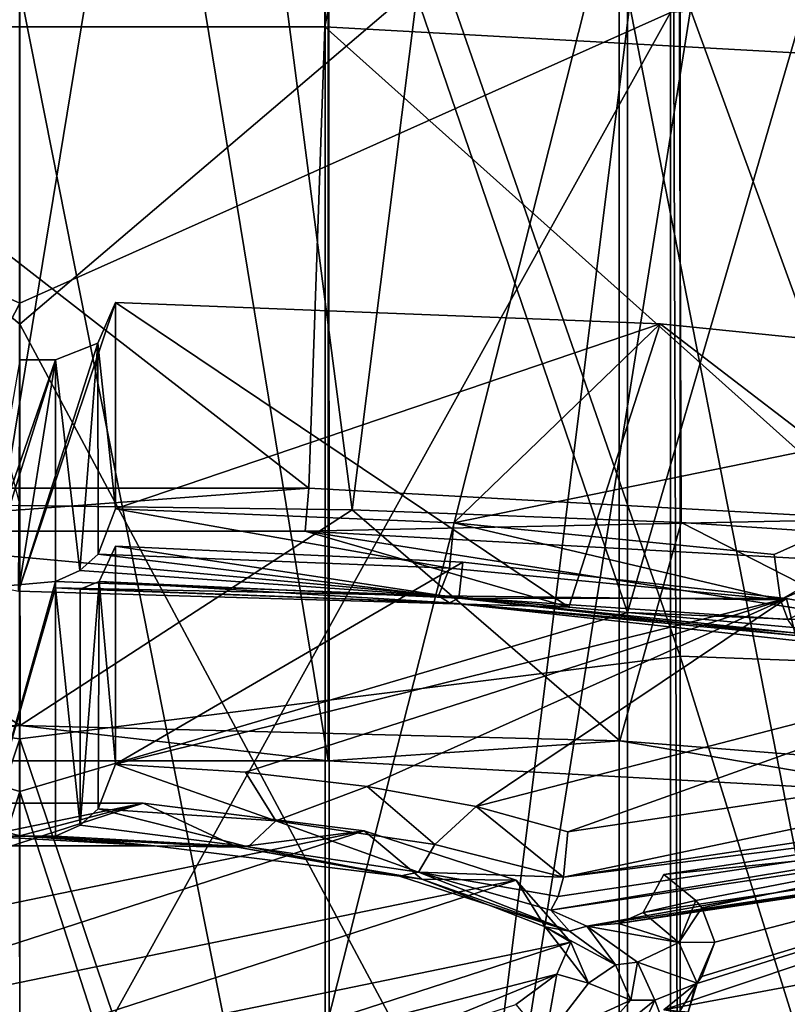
# Model space of a CAD drawing. Header units: millimetres. Extents: x -198 to 325, y 0 to 239.
# Tile 400 of 468: x 150 to 153.2, y 99.11 to 103.22. Entities that reach past the tile are written whole.
import ezdxf

# ---------------------------------------------------------------- set-up
doc = ezdxf.new("R2010")
doc.units = ezdxf.units.MM
doc.header["$LTSCALE"] = 65.185185
for name, color, linetype in [('658', 7, 'CONTINUOUS'), ('659', 7, 'CONTINUOUS'), ('660', 7, 'CONTINUOUS'), ('661', 7, 'CONTINUOUS'), ('713', 7, 'CONTINUOUS'), ('714', 7, 'CONTINUOUS'), ('715', 7, 'CONTINUOUS'), ('718', 7, 'CONTINUOUS'), ('719', 7, 'CONTINUOUS'), ('725', 7, 'CONTINUOUS'), ('726', 7, 'CONTINUOUS'), ('727', 7, 'CONTINUOUS'), ('742', 7, 'CONTINUOUS'), ('744', 7, 'CONTINUOUS'), ('745', 7, 'CONTINUOUS'), ('755', 7, 'CONTINUOUS'), ('758', 7, 'CONTINUOUS'), ('759', 7, 'CONTINUOUS'), ('771', 7, 'CONTINUOUS'), ('773', 7, 'CONTINUOUS'), ('782', 7, 'CONTINUOUS'), ('785', 7, 'CONTINUOUS'), ('786', 7, 'CONTINUOUS'), ('787', 7, 'CONTINUOUS'), ('788', 7, 'CONTINUOUS'), ('789', 7, 'CONTINUOUS'), ('831', 7, 'CONTINUOUS'), ('832', 7, 'CONTINUOUS'), ('833', 7, 'CONTINUOUS'), ('834', 7, 'CONTINUOUS'), ('836', 7, 'CONTINUOUS'), ('837', 7, 'CONTINUOUS'), ('840', 7, 'CONTINUOUS')]:
    doc.layers.add(name, color=color, linetype=linetype)

msp = doc.modelspace()

# ---------------------------------------------------------------- linework, layer by layer
at = {"layer": '658', "color": 7, "linetype": 'CONTINUOUS', "true_color": 0xe0f2ff}
for points in [[(152.5362, 100.748, -11.5897), (152.5362, 109.2747, -10.1439), (150, 108.1665, -10.6198), (152.5362, 100.748, -11.5897)], [(152.5362, 100.748, -11.5897), (154.9772, 109.1239, -9.4187), (152.5362, 109.2747, -10.1439), (152.5362, 100.748, -11.5897)], [(154.9772, 100.6471, -10.8558), (154.9772, 109.1239, -9.4187), (152.5362, 100.748, -11.5897), (154.9772, 100.6471, -10.8558)], [(150, 100.0009, -11.9403), (152.5362, 100.748, -11.5897), (150, 108.1665, -10.6198), (150, 100.0009, -11.9403)], [(150, 101.9519, 14.6663), (150, 105.5895, 15.3966), (152.5011, 104.0832, 14.8297), (150, 101.9519, 14.6663)], [(154.9442, 97.3735, 12.9528), (152.5011, 104.0832, 14.8297), (154.9442, 104.2325, 14.111), (154.9442, 97.3735, 12.9528)], [(152.5011, 97.2735, 13.68), (150, 101.9519, 14.6663), (152.5011, 104.0832, 14.8297), (152.5011, 97.2735, 13.68)], [(152.5011, 97.2735, 13.68), (152.5011, 104.0832, 14.8297), (154.9442, 97.3735, 12.9528), (152.5011, 97.2735, 13.68)], [(150, 98.2903, 14.0674), (150, 101.9519, 14.6663), (152.5011, 97.2735, 13.68), (150, 98.2903, 14.0674)], [(152.5362, 92.1435, -12.4597), (152.5362, 100.748, -11.5897), (150, 100.0009, -11.9403), (152.5362, 92.1435, -12.4597)], [(152.5362, 92.1435, -12.4597), (154.9772, 100.6471, -10.8558), (152.5362, 100.748, -11.5897), (152.5362, 92.1435, -12.4597)], [(154.9772, 92.0929, -11.7207), (154.9772, 100.6471, -10.8558), (152.5362, 92.1435, -12.4597), (154.9772, 92.0929, -11.7207)], [(150, 91.7675, -12.7348), (152.5362, 92.1435, -12.4597), (150, 100.0009, -11.9403), (150, 91.7675, -12.7348)]]:
    msp.add_3dface(points, dxfattribs=at)
at = {"layer": '659', "color": 7, "linetype": 'CONTINUOUS', "true_color": 0xe0f2ff}
for points in [[(147.4989, 100.749, -11.5965), (150, 108.1665, -10.6198), (147.4989, 109.2761, -10.1507), (147.4989, 100.749, -11.5965)], [(150, 100.0009, -11.9403), (150, 108.1665, -10.6198), (147.4989, 100.749, -11.5965), (150, 100.0009, -11.9403)], [(150, 105.5895, 15.3966), (150, 101.9519, 14.6663), (147.4638, 104.0846, 14.823), (150, 105.5895, 15.3966)], [(150, 101.9519, 14.6663), (150, 98.2903, 14.0674), (147.4638, 104.0846, 14.823), (150, 101.9519, 14.6663)], [(150, 98.2903, 14.0674), (147.4638, 97.2745, 13.6732), (147.4638, 104.0846, 14.823), (150, 98.2903, 14.0674)], [(147.4989, 92.144, -12.4667), (150, 100.0009, -11.9403), (147.4989, 100.749, -11.5965), (147.4989, 92.144, -12.4667)], [(150, 91.7675, -12.7348), (150, 100.0009, -11.9403), (147.4989, 92.144, -12.4667), (150, 91.7675, -12.7348)]]:
    msp.add_3dface(points, dxfattribs=at)
at = {"layer": '660', "color": 7, "linetype": 'CONTINUOUS', "true_color": 0xe0f2ff}
for points in [[(147.2846, 109.0085, -12.2398), (150, 108.496, -12.5932), (147.2846, 100.5666, -13.6336), (147.2846, 109.0085, -12.2398)], [(150, 108.496, -12.5932), (150, 100.2211, -13.9285), (147.2846, 100.5666, -13.6336), (150, 108.496, -12.5932)], [(150, 105.6912, 17.468), (147.2438, 103.2539, 16.6902), (150, 102.0391, 16.7161), (150, 105.6912, 17.468)], [(147.2438, 103.2539, 16.6902), (147.2438, 96.7165, 15.6109), (150, 102.0391, 16.7161), (147.2438, 103.2539, 16.6902)], [(150, 102.0391, 16.7161), (147.2438, 96.7165, 15.6109), (150, 98.3617, 16.0994), (150, 102.0391, 16.7161)], [(147.2846, 100.5666, -13.6336), (150, 100.2211, -13.9285), (147.2846, 92.0516, -14.4722), (147.2846, 100.5666, -13.6336)], [(150, 100.2211, -13.9285), (150, 91.8777, -14.7318), (147.2846, 92.0516, -14.4722), (150, 100.2211, -13.9285)]]:
    msp.add_3dface(points, dxfattribs=at)
at = {"layer": '661', "color": 7, "linetype": 'CONTINUOUS', "true_color": 0xe0f2ff}
for points in [[(150, 108.496, -12.5932), (152.7562, 109.007, -12.2324), (152.7562, 100.5656, -13.6261), (150, 108.496, -12.5932)], [(155.4212, 108.859, -11.4884), (155.4212, 100.4666, -12.874), (152.7562, 109.007, -12.2324), (155.4212, 108.859, -11.4884)], [(152.7562, 109.007, -12.2324), (155.4212, 100.4666, -12.874), (152.7562, 100.5656, -13.6261), (152.7562, 109.007, -12.2324)], [(150, 100.2211, -13.9285), (150, 108.496, -12.5932), (152.7562, 100.5656, -13.6261), (150, 100.2211, -13.9285)], [(150, 105.6912, 17.468), (150, 102.0391, 16.7161), (152.7154, 103.2525, 16.6976), (150, 105.6912, 17.468)], [(152.7154, 103.2525, 16.6976), (152.7154, 96.7155, 15.6184), (155.3824, 103.399, 15.9609), (152.7154, 103.2525, 16.6976)], [(155.3824, 103.399, 15.9609), (152.7154, 96.7155, 15.6184), (155.3824, 96.8135, 14.8737), (155.3824, 103.399, 15.9609)], [(150, 102.0391, 16.7161), (150, 98.3617, 16.0994), (152.7154, 103.2525, 16.6976), (150, 102.0391, 16.7161)], [(152.7154, 103.2525, 16.6976), (150, 98.3617, 16.0994), (152.7154, 96.7155, 15.6184), (152.7154, 103.2525, 16.6976)], [(150, 100.2211, -13.9285), (152.7562, 100.5656, -13.6261), (152.7562, 92.0511, -14.4647), (150, 100.2211, -13.9285)], [(155.4212, 100.4666, -12.874), (155.4212, 92.0015, -13.7078), (152.7562, 100.5656, -13.6261), (155.4212, 100.4666, -12.874)], [(152.7562, 100.5656, -13.6261), (155.4212, 92.0015, -13.7078), (152.7562, 92.0511, -14.4647), (152.7562, 100.5656, -13.6261)], [(150, 91.8777, -14.7318), (150, 100.2211, -13.9285), (152.7562, 92.0511, -14.4647), (150, 91.8777, -14.7318)]]:
    msp.add_3dface(points, dxfattribs=at)
at = {"layer": '713', "color": 2, "linetype": 'CONTINUOUS'}
for points in [[(151.2709, 116.029, 239.9114), (148.723, 116.0289, 239.9108), (148.7274, 103.1922, 243.351), (151.2709, 116.029, 239.9114)], [(151.2726, 103.1922, 243.351), (151.2709, 116.029, 239.9114), (148.7274, 103.1922, 243.351), (151.2726, 103.1922, 243.351)], [(153.7596, 115.8923, 239.401), (151.2709, 116.029, 239.9114), (151.2726, 103.1922, 243.351), (153.7596, 115.8923, 239.401)], [(153.7623, 103.0552, 242.8398), (153.7596, 115.8923, 239.401), (151.2726, 103.1922, 243.351), (153.7623, 103.0552, 242.8398)]]:
    msp.add_3dface(points, dxfattribs=at)
at = {"layer": '714', "color": 2, "linetype": 'CONTINUOUS'}
for points in [[(151.2726, 103.1922, 243.351), (148.7274, 103.1922, 243.351), (151.2069, 101.2671, 243.2196), (151.2726, 103.1922, 243.351)], [(151.2069, 101.2671, 243.2196), (148.7274, 103.1922, 243.351), (148.7931, 101.2671, 243.2196), (151.2069, 101.2671, 243.2196)], [(153.568, 101.1373, 242.7348), (151.2726, 103.1922, 243.351), (151.2069, 101.2671, 243.2196), (153.568, 101.1373, 242.7348)], [(153.7623, 103.0552, 242.8398), (151.2726, 103.1922, 243.351), (153.568, 101.1373, 242.7348), (153.7623, 103.0552, 242.8398)]]:
    msp.add_3dface(points, dxfattribs=at)
at = {"layer": '715', "color": 2, "linetype": 'CONTINUOUS'}
for points in [[(151.2069, 101.2671, 243.2196), (148.7931, 101.2671, 243.2196), (148.818, 101.0883, 243.0733), (151.2069, 101.2671, 243.2196)], [(151.1906, 101.0881, 243.0725), (151.2069, 101.2671, 243.2196), (148.818, 101.0883, 243.0733), (151.1906, 101.0881, 243.0725)], [(153.568, 101.1373, 242.7348), (151.2069, 101.2671, 243.2196), (151.1906, 101.0881, 243.0725), (153.568, 101.1373, 242.7348)], [(153.5127, 100.9601, 242.5949), (153.568, 101.1373, 242.7348), (151.1906, 101.0881, 243.0725), (153.5127, 100.9601, 242.5949)]]:
    msp.add_3dface(points, dxfattribs=at)
at = {"layer": '718', "color": 2, "linetype": 'CONTINUOUS'}
for points in [[(152.9, 99.3722, 231.8391), (152.8268, 99.2014, 231.8848), (152.8464, 99.2285, 231.3029), (152.9, 99.3722, 231.8391)], [(152.8268, 99.2014, 231.8848), (152.65, 99.1307, 231.9038), (152.6997, 98.9969, 231.275), (152.8268, 99.2014, 231.8848)], [(152.8213, 99.1985, 231.1909), (152.7887, 99.0798, 231.2308), (152.6875, 99.0902, 230.7865), (152.8213, 99.1985, 231.1909)], [(152.7887, 99.0798, 231.2308), (152.8268, 99.2014, 231.8848), (152.6997, 98.9969, 231.275), (152.7887, 99.0798, 231.2308)], [(152.8213, 99.1985, 231.1909), (152.8268, 99.2014, 231.8848), (152.7887, 99.0798, 231.2308), (152.8213, 99.1985, 231.1909)], [(152.8464, 99.2285, 231.3029), (152.8268, 99.2014, 231.8848), (152.8213, 99.1985, 231.1909), (152.8464, 99.2285, 231.3029)], [(152.65, 99.1307, 231.9038), (152.5781, 98.972, 231.3116), (152.6997, 98.9969, 231.275), (152.65, 99.1307, 231.9038)]]:
    msp.add_3dface(points, dxfattribs=at)
at = {"layer": '719', "color": 2, "linetype": 'CONTINUOUS'}
for points in [[(150, 99.8157, 234.1772), (149.0918, 99.7689, 234.0027), (149.492, 99.9528, 234.0058), (150, 99.8157, 234.1772)], [(150.5154, 99.9523, 234.0041), (150, 99.8157, 234.1772), (149.492, 99.9528, 234.0058), (150.5154, 99.9523, 234.0041)], [(150.9082, 99.7689, 234.0027), (150, 99.8157, 234.1772), (150.5154, 99.9523, 234.0041), (150.9082, 99.7689, 234.0027)], [(151.4375, 99.8368, 233.5732), (150.9082, 99.7689, 234.0027), (150.5154, 99.9523, 234.0041), (151.4375, 99.8368, 233.5732)], [(150, 99.8157, 234.1772), (149.4306, 99.774, 234.3046), (149.0918, 99.7689, 234.0027), (150, 99.8157, 234.1772)], [(150.563, 99.7744, 234.306), (149.4306, 99.774, 234.3046), (150, 99.8157, 234.1772), (150.563, 99.7744, 234.306)], [(150.9082, 99.7689, 234.0027), (150.563, 99.7744, 234.306), (150, 99.8157, 234.1772), (150.9082, 99.7689, 234.0027)], [(151.6781, 99.6358, 233.5058), (150.9082, 99.7689, 234.0027), (151.4375, 99.8368, 233.5732), (151.6781, 99.6358, 233.5058)], [(152.0719, 99.6306, 232.8035), (151.6781, 99.6358, 233.5058), (151.4375, 99.8368, 233.5732), (152.0719, 99.6306, 232.8035)], [(151.585, 99.6477, 233.8332), (150.563, 99.7744, 234.306), (150.9082, 99.7689, 234.0027), (151.585, 99.6477, 233.8332)], [(151.6781, 99.6358, 233.5058), (151.585, 99.6477, 233.8332), (150.9082, 99.7689, 234.0027), (151.6781, 99.6358, 233.5058)], [(152.2946, 99.4186, 232.9781), (151.585, 99.6477, 233.8332), (151.6781, 99.6358, 233.5058), (152.2946, 99.4186, 232.9781)], [(152.1926, 99.4365, 232.7621), (151.6781, 99.6358, 233.5058), (152.0719, 99.6306, 232.8035), (152.1926, 99.4365, 232.7621)], [(152.1926, 99.4365, 232.7621), (152.2946, 99.4186, 232.9781), (151.6781, 99.6358, 233.5058), (152.1926, 99.4365, 232.7621)], [(152.3, 99.3722, 231.8391), (152.1926, 99.4365, 232.7621), (152.0719, 99.6306, 232.8035), (152.3, 99.3722, 231.8391)], [(152.4854, 99.2783, 232.4544), (152.2946, 99.4186, 232.9781), (152.1926, 99.4365, 232.7621), (152.4854, 99.2783, 232.4544)], [(152.3732, 99.2014, 231.8848), (152.4854, 99.2783, 232.4544), (152.1926, 99.4365, 232.7621), (152.3732, 99.2014, 231.8848)], [(152.3, 99.3722, 231.8391), (152.3732, 99.2014, 231.8848), (152.1926, 99.4365, 232.7621), (152.3, 99.3722, 231.8391)], [(152.55, 99.1307, 231.9038), (152.4854, 99.2783, 232.4544), (152.3732, 99.2014, 231.8848), (152.55, 99.1307, 231.9038)]]:
    msp.add_3dface(points, dxfattribs=at)
at = {"layer": '725', "color": 7, "linetype": 'CONTINUOUS', "true_color": 0xcad1ee}
for points in [[(151.2883, 109.4812, 216.4405), (151.2923, 93.785, 220.6468), (153.8086, 109.6199, 216.958), (151.2883, 109.4812, 216.4405)], [(151.2923, 93.785, 220.6468), (153.8126, 93.9239, 221.1651), (153.8086, 109.6199, 216.958), (151.2923, 93.785, 220.6468)], [(148.7117, 109.4812, 216.4405), (148.7133, 93.7849, 220.6462), (151.2883, 109.4812, 216.4405), (148.7117, 109.4812, 216.4405)], [(148.7133, 93.7849, 220.6462), (151.2923, 93.785, 220.6468), (151.2883, 109.4812, 216.4405), (148.7133, 93.7849, 220.6462)]]:
    msp.add_3dface(points, dxfattribs=at)
at = {"layer": '726', "color": 7, "linetype": 'CONTINUOUS', "true_color": 0xcad1ee}
for points in [[(150.0017, 100.2767, 244.8741), (148.6134, 101.1774, 245.726), (147.5003, 100.213, 244.6364), (150.0017, 100.2767, 244.8741)], [(150, 101.1953, 245.7927), (148.6134, 101.1774, 245.726), (150.0017, 100.2767, 244.8741), (150, 101.1953, 245.7927)], [(151.3866, 101.1774, 245.726), (150, 101.1953, 245.7927), (150.0017, 100.2767, 244.8741), (151.3866, 101.1774, 245.726)], [(152.5043, 100.2128, 244.6355), (151.3866, 101.1774, 245.726), (150.0017, 100.2767, 244.8741), (152.5043, 100.2128, 244.6355)], [(152.7594, 101.124, 245.5265), (151.3866, 101.1774, 245.726), (152.5043, 100.2128, 244.6355), (152.7594, 101.124, 245.5265)], [(154.9112, 100.0237, 243.9298), (152.7594, 101.124, 245.5265), (152.5043, 100.2128, 244.6355), (154.9112, 100.0237, 243.9298)], [(154.1049, 101.0354, 245.1961), (152.7594, 101.124, 245.5265), (154.9112, 100.0237, 243.9298), (154.1049, 101.0354, 245.1961)]]:
    msp.add_3dface(points, dxfattribs=at)
at = {"layer": '727', "color": 7, "linetype": 'CONTINUOUS', "true_color": 0xcad1ee}
for points in [[(150.0008, 111.8692, 242.9325), (147.2769, 111.7998, 242.6734), (150, 101.1953, 245.7927), (150.0008, 111.8692, 242.9325)], [(151.3866, 101.1774, 245.726), (150.0008, 111.8692, 242.9325), (150, 101.1953, 245.7927), (151.3866, 101.1774, 245.726)], [(152.7224, 111.7998, 242.6735), (150.0008, 111.8692, 242.9325), (151.3866, 101.1774, 245.726), (152.7224, 111.7998, 242.6735)], [(152.7594, 101.124, 245.5265), (152.7224, 111.7998, 242.6735), (151.3866, 101.1774, 245.726), (152.7594, 101.124, 245.5265)], [(155.3369, 111.5945, 241.9074), (152.7224, 111.7998, 242.6735), (154.1049, 101.0354, 245.1961), (155.3369, 111.5945, 241.9074)], [(154.1049, 101.0354, 245.1961), (152.7224, 111.7998, 242.6735), (152.7594, 101.124, 245.5265), (154.1049, 101.0354, 245.1961)]]:
    msp.add_3dface(points, dxfattribs=at)
at = {"layer": '742', "color": 7, "linetype": 'CONTINUOUS', "true_color": 0xcad1ee}
for points in [[(152.7231, 104.7176, 216.2425), (155.3412, 104.9233, 217.0102), (152.7594, 94.0456, 219.1096), (152.7231, 104.7176, 216.2425)], [(152.7594, 94.0456, 219.1096), (155.3412, 104.9233, 217.0102), (154.1049, 94.1341, 219.4399), (152.7594, 94.0456, 219.1096)], [(149.9992, 104.6482, 215.9834), (152.7231, 104.7176, 216.2425), (150, 93.9742, 218.8434), (149.9992, 104.6482, 215.9834)], [(150, 93.9742, 218.8434), (152.7231, 104.7176, 216.2425), (151.3866, 93.9921, 218.9101), (150, 93.9742, 218.8434)], [(151.3866, 93.9921, 218.9101), (152.7231, 104.7176, 216.2425), (152.7594, 94.0456, 219.1096), (151.3866, 93.9921, 218.9101)], [(148.6134, 93.9921, 218.9101), (149.9992, 104.6482, 215.9834), (150, 93.9742, 218.8434), (148.6134, 93.9921, 218.9101)]]:
    msp.add_3dface(points, dxfattribs=at)
at = {"layer": '744', "color": 7, "linetype": 'CONTINUOUS', "true_color": 0xcad1ee}
for points in [[(150.0017, 100.2767, 244.8741), (147.5003, 100.213, 244.6364), (148.7077, 100.1297, 244.3255), (150.0017, 100.2767, 244.8741)], [(151.2867, 100.1299, 244.326), (150.0017, 100.2767, 244.8741), (148.7077, 100.1297, 244.3255), (151.2867, 100.1299, 244.326)], [(152.5043, 100.2128, 244.6355), (150.0017, 100.2767, 244.8741), (151.2867, 100.1299, 244.326), (152.5043, 100.2128, 244.6355)], [(153.8059, 99.9914, 243.8093), (152.5043, 100.2128, 244.6355), (151.2867, 100.1299, 244.326), (153.8059, 99.9914, 243.8093)], [(154.9112, 100.0237, 243.9298), (152.5043, 100.2128, 244.6355), (153.8059, 99.9914, 243.8093), (154.9112, 100.0237, 243.9298)]]:
    msp.add_3dface(points, dxfattribs=at)
at = {"layer": '745', "color": 7, "linetype": 'CONTINUOUS', "true_color": 0xcad1ee}
for points in [[(151.2867, 100.1299, 244.326), (148.7077, 100.1297, 244.3255), (148.7117, 115.8261, 240.1202), (151.2867, 100.1299, 244.326)], [(151.2883, 115.8261, 240.1202), (151.2867, 100.1299, 244.326), (148.7117, 115.8261, 240.1202), (151.2883, 115.8261, 240.1202)], [(153.8059, 99.9914, 243.8093), (151.2867, 100.1299, 244.326), (151.2883, 115.8261, 240.1202), (153.8059, 99.9914, 243.8093)], [(153.8086, 115.6875, 239.6027), (153.8059, 99.9914, 243.8093), (151.2883, 115.8261, 240.1202), (153.8086, 115.6875, 239.6027)]]:
    msp.add_3dface(points, dxfattribs=at)
at = {"layer": '755', "color": 2, "linetype": 'CONTINUOUS'}
for points in [[(147.7, 99.3722, 231.8391), (150.5154, 99.9523, 234.0041), (149.492, 99.9528, 234.0058), (147.7, 99.3722, 231.8391)], [(147.7, 99.3722, 231.8391), (147.9281, 99.1138, 230.8747), (150.5154, 99.9523, 234.0041), (147.7, 99.3722, 231.8391)], [(147.9281, 99.1138, 230.8747), (151.4375, 99.8368, 233.5732), (150.5154, 99.9523, 234.0041), (147.9281, 99.1138, 230.8747)], [(147.9281, 99.1138, 230.8747), (148.5625, 98.9075, 230.105), (151.4375, 99.8368, 233.5732), (147.9281, 99.1138, 230.8747)], [(148.5625, 98.9075, 230.105), (152.0719, 99.6306, 232.8035), (151.4375, 99.8368, 233.5732), (148.5625, 98.9075, 230.105)], [(148.5625, 98.9075, 230.105), (149.4846, 98.7921, 229.6741), (152.0719, 99.6306, 232.8035), (148.5625, 98.9075, 230.105)], [(149.4846, 98.7921, 229.6741), (152.3, 99.3722, 231.8391), (152.0719, 99.6306, 232.8035), (149.4846, 98.7921, 229.6741)], [(149.4846, 98.7921, 229.6741), (150.508, 98.7916, 229.6724), (152.3, 99.3722, 231.8391), (149.4846, 98.7921, 229.6741)], [(150.508, 98.7916, 229.6724), (152.2417, 99.239, 231.3419), (152.3, 99.3722, 231.8391), (150.508, 98.7916, 229.6724)], [(150.508, 98.7916, 229.6724), (151.4298, 98.906, 230.099), (152.2417, 99.239, 231.3419), (150.508, 98.7916, 229.6724)], [(151.4298, 98.906, 230.099), (152.0695, 99.1125, 230.8697), (152.2417, 99.239, 231.3419), (151.4298, 98.906, 230.099)]]:
    msp.add_3dface(points, dxfattribs=at)
at = {"layer": '758', "color": 2, "linetype": 'CONTINUOUS'}
for points in [[(155.7317, 100.1091, 234.5894), (152.6875, 99.6542, 232.8917), (152.8213, 99.5459, 232.4873), (155.7317, 100.1091, 234.5894)], [(155.7317, 100.1091, 234.5894), (152.8213, 99.1985, 231.1909), (152.6875, 99.0902, 230.7865), (155.7317, 100.1091, 234.5894)], [(155.7317, 100.1091, 234.5894), (152.6875, 99.0902, 230.7865), (156.2306, 99.7507, 233.2516), (155.7317, 100.1091, 234.5894)], [(155.7317, 100.1091, 234.5894), (152.8213, 99.5459, 232.4873), (152.8464, 99.5159, 232.3753), (155.7317, 100.1091, 234.5894)], [(155.7317, 100.1091, 234.5894), (152.8464, 99.2285, 231.3029), (152.8213, 99.1985, 231.1909), (155.7317, 100.1091, 234.5894)], [(155.7317, 100.1091, 234.5894), (152.8464, 99.5159, 232.3753), (152.9, 99.3722, 231.8391), (155.7317, 100.1091, 234.5894)], [(155.7317, 100.1091, 234.5894), (152.9, 99.3722, 231.8391), (152.8464, 99.2285, 231.3029), (155.7317, 100.1091, 234.5894)], [(156.2306, 99.7507, 233.2516), (152.6875, 99.0902, 230.7865), (155.7317, 98.6353, 229.0888), (156.2306, 99.7507, 233.2516)]]:
    msp.add_3dface(points, dxfattribs=at)
at = {"layer": '759', "color": 2, "linetype": 'CONTINUOUS'}
for points in [[(150.4, 101.0254, 238.0089), (150.4, 100.1156, 234.6135), (151.8489, 100.958, 237.7574), (150.4, 101.0254, 238.0089)], [(150.4, 100.1156, 234.6135), (153.2, 100.8067, 237.1928), (151.8489, 100.958, 237.7574), (150.4, 100.1156, 234.6135)], [(150.4, 100.1156, 234.6135), (150.9424, 100.082, 234.4882), (153.2, 100.8067, 237.1928), (150.4, 100.1156, 234.6135)], [(150.9424, 100.082, 234.4882), (151.45, 100.0222, 234.265), (153.2, 100.8067, 237.1928), (150.9424, 100.082, 234.4882)], [(151.45, 100.0222, 234.265), (151.904, 99.9383, 233.952), (153.2, 100.8067, 237.1928), (151.45, 100.0222, 234.265)], [(151.904, 99.9383, 233.952), (154.3817, 100.5795, 236.3448), (153.2, 100.8067, 237.1928), (151.904, 99.9383, 233.952)], [(151.904, 99.9383, 233.952), (152.2875, 99.8336, 233.5609), (154.3817, 100.5795, 236.3448), (151.904, 99.9383, 233.952)], [(152.2875, 99.8336, 233.5609), (155.3317, 100.2885, 235.2586), (154.3817, 100.5795, 236.3448), (152.2875, 99.8336, 233.5609)]]:
    msp.add_3dface(points, dxfattribs=at)
at = {"layer": '771', "color": 2, "linetype": 'CONTINUOUS'}
for points in [[(150.4, 101.181, 238.5895), (150.3268, 100.9923, 238.5682), (151.7928, 100.9331, 238.3476), (150.4, 101.181, 238.5895)], [(151.8117, 101.1222, 238.3701), (150.4, 101.181, 238.5895), (151.7928, 100.9331, 238.3476), (151.8117, 101.1222, 238.3701)], [(153.1748, 100.8006, 237.8352), (151.8117, 101.1222, 238.3701), (151.7928, 100.9331, 238.3476), (153.1748, 100.8006, 237.8352)], [(153.1748, 100.8006, 237.8352), (153.1479, 100.9904, 237.8783), (151.8117, 101.1222, 238.3701), (153.1748, 100.8006, 237.8352)], [(151.747, 100.8182, 238.2015), (150.3268, 100.9923, 238.5682), (150.2516, 100.9237, 238.5118), (151.747, 100.8182, 238.2015)], [(150.3268, 100.9923, 238.5682), (151.747, 100.8182, 238.2015), (151.7928, 100.9331, 238.3476), (150.3268, 100.9923, 238.5682)], [(150.15, 100.8773, 238.4222), (151.747, 100.8182, 238.2015), (150.2516, 100.9237, 238.5118), (150.15, 100.8773, 238.4222)], [(151.747, 100.8182, 238.2015), (153.1748, 100.8006, 237.8352), (151.7928, 100.9331, 238.3476), (151.747, 100.8182, 238.2015)], [(151.747, 100.8182, 238.2015), (153.2443, 100.6627, 237.6213), (153.2055, 100.7188, 237.7473), (151.747, 100.8182, 238.2015)], [(151.747, 100.8182, 238.2015), (153.2055, 100.7188, 237.7473), (153.1748, 100.8006, 237.8352), (151.747, 100.8182, 238.2015)]]:
    msp.add_3dface(points, dxfattribs=at)
at = {"layer": '773', "color": 2, "linetype": 'CONTINUOUS'}
for points in [[(152.3, 99.3722, 231.8391), (152.2417, 99.239, 231.3419), (152.3732, 99.2014, 231.8848), (152.3, 99.3722, 231.8391)], [(152.2417, 99.239, 231.3419), (152.0695, 99.1125, 230.8697), (152.1926, 98.9664, 231.0076), (152.2417, 99.239, 231.3419)], [(152.3732, 99.2014, 231.8848), (152.2417, 99.239, 231.3419), (152.1926, 98.9664, 231.0076), (152.3732, 99.2014, 231.8848)], [(152.55, 99.1307, 231.9038), (152.3732, 99.2014, 231.8848), (152.1926, 98.9664, 231.0076), (152.55, 99.1307, 231.9038)], [(152.2973, 98.8443, 230.8348), (152.55, 99.1307, 231.9038), (152.1926, 98.9664, 231.0076), (152.2973, 98.8443, 230.8348)]]:
    msp.add_3dface(points, dxfattribs=at)
at = {"layer": '782', "color": 2, "linetype": 'CONTINUOUS'}
for points in [[(152.6875, 99.6542, 232.8917), (152.6018, 99.4963, 232.964), (152.8213, 99.5459, 232.4873), (152.6875, 99.6542, 232.8917)], [(152.6018, 99.4963, 232.964), (152.7501, 99.3707, 232.5166), (152.8213, 99.5459, 232.4873), (152.6018, 99.4963, 232.964)], [(152.8213, 99.5459, 232.4873), (152.7501, 99.3707, 232.5166), (152.8464, 99.5159, 232.3753), (152.8213, 99.5459, 232.4873)], [(152.6018, 99.4963, 232.964), (152.499, 99.4498, 233.0109), (152.7501, 99.3707, 232.5166), (152.6018, 99.4963, 232.964)], [(152.8464, 99.5159, 232.3753), (152.7501, 99.3707, 232.5166), (152.9, 99.3722, 231.8391), (152.8464, 99.5159, 232.3753)], [(152.499, 99.4498, 233.0109), (152.3663, 99.4395, 233.0561), (152.7501, 99.3707, 232.5166), (152.499, 99.4498, 233.0109)], [(152.3663, 99.4395, 233.0561), (152.5781, 99.2894, 232.496), (152.7501, 99.3707, 232.5166), (152.3663, 99.4395, 233.0561)], [(152.7501, 99.3707, 232.5166), (152.5781, 99.2894, 232.496), (152.8268, 99.2014, 231.8848), (152.7501, 99.3707, 232.5166)], [(152.9, 99.3722, 231.8391), (152.7501, 99.3707, 232.5166), (152.8268, 99.2014, 231.8848), (152.9, 99.3722, 231.8391)], [(152.5781, 99.2894, 232.496), (152.65, 99.1307, 231.9038), (152.8268, 99.2014, 231.8848), (152.5781, 99.2894, 232.496)]]:
    msp.add_3dface(points, dxfattribs=at)
at = {"layer": '785', "color": 2, "linetype": 'CONTINUOUS'}
for points in [[(155.7317, 100.1091, 234.5894), (155.7604, 99.9675, 234.7269), (152.6875, 99.6542, 232.8917), (155.7317, 100.1091, 234.5894)], [(155.8326, 99.9574, 234.9892), (152.3663, 99.4395, 233.0561), (152.499, 99.4498, 233.0109), (155.8326, 99.9574, 234.9892)], [(155.7604, 99.9675, 234.7269), (155.7927, 99.942, 234.8477), (152.499, 99.4498, 233.0109), (155.7604, 99.9675, 234.7269)], [(152.6018, 99.4963, 232.964), (155.7604, 99.9675, 234.7269), (152.499, 99.4498, 233.0109), (152.6018, 99.4963, 232.964)], [(155.7927, 99.942, 234.8477), (155.8326, 99.9574, 234.9892), (152.499, 99.4498, 233.0109), (155.7927, 99.942, 234.8477)], [(152.6875, 99.6542, 232.8917), (155.7604, 99.9675, 234.7269), (152.6018, 99.4963, 232.964), (152.6875, 99.6542, 232.8917)]]:
    msp.add_3dface(points, dxfattribs=at)
at = {"layer": '786', "color": 2, "linetype": 'CONTINUOUS'}
for points in [[(150.4, 100.1156, 234.6135), (150.3269, 99.9283, 234.597), (151.0683, 99.8788, 234.4128), (150.4, 100.1156, 234.6135)], [(150.4, 100.1156, 234.6135), (151.0683, 99.8788, 234.4128), (150.9424, 100.082, 234.4882), (150.4, 100.1156, 234.6135)], [(150.9424, 100.082, 234.4882), (151.0683, 99.8788, 234.4128), (151.45, 100.0222, 234.265), (150.9424, 100.082, 234.4882)], [(151.0683, 99.8788, 234.4128), (151.7322, 99.7796, 234.0426), (151.45, 100.0222, 234.265), (151.0683, 99.8788, 234.4128)], [(151.45, 100.0222, 234.265), (151.7322, 99.7796, 234.0426), (151.904, 99.9383, 233.952), (151.45, 100.0222, 234.265)], [(151.7322, 99.7796, 234.0426), (152.2695, 99.6439, 233.5187), (151.904, 99.9383, 233.952), (151.7322, 99.7796, 234.0426)], [(152.2875, 99.8336, 233.5609), (151.904, 99.9383, 233.952), (152.2695, 99.6439, 233.5187), (152.2875, 99.8336, 233.5609)], [(150.9534, 99.7706, 234.2921), (150.3269, 99.9283, 234.597), (150.2518, 99.8609, 234.545), (150.9534, 99.7706, 234.2921)], [(150.3269, 99.9283, 234.597), (150.9534, 99.7706, 234.2921), (151.0683, 99.8788, 234.4128), (150.3269, 99.9283, 234.597)], [(150.15, 99.8155, 234.4594), (150.9534, 99.7706, 234.2921), (150.2518, 99.8609, 234.545), (150.15, 99.8155, 234.4594)], [(150.9534, 99.7706, 234.2921), (151.6646, 99.6644, 233.8954), (151.0683, 99.8788, 234.4128), (150.9534, 99.7706, 234.2921)], [(151.0683, 99.8788, 234.4128), (151.6646, 99.6644, 233.8954), (151.7322, 99.7796, 234.0426), (151.0683, 99.8788, 234.4128)], [(151.7322, 99.7796, 234.0426), (151.6646, 99.6644, 233.8954), (152.2695, 99.6439, 233.5187), (151.7322, 99.7796, 234.0426)], [(151.6646, 99.6644, 233.8954), (152.2163, 99.5067, 233.3071), (152.2471, 99.5625, 233.4319), (151.6646, 99.6644, 233.8954)], [(152.2695, 99.6439, 233.5187), (151.6646, 99.6644, 233.8954), (152.2471, 99.5625, 233.4319), (152.2695, 99.6439, 233.5187)]]:
    msp.add_3dface(points, dxfattribs=at)
at = {"layer": '787', "color": 2, "linetype": 'CONTINUOUS'}
for points in [[(152.2875, 99.8336, 233.5609), (152.2695, 99.6439, 233.5187), (155.3317, 100.2885, 235.2586), (152.2875, 99.8336, 233.5609)], [(155.3317, 100.2885, 235.2586), (152.2695, 99.6439, 233.5187), (155.4294, 100.116, 235.2808), (155.3317, 100.2885, 235.2586)], [(155.4294, 100.116, 235.2808), (152.2695, 99.6439, 233.5187), (155.5408, 100.0549, 235.2691), (155.4294, 100.116, 235.2808)], [(152.2163, 99.5067, 233.3071), (155.6826, 100.0247, 235.2402), (155.5408, 100.0549, 235.2691), (152.2163, 99.5067, 233.3071)], [(152.2471, 99.5625, 233.4319), (152.2163, 99.5067, 233.3071), (155.5408, 100.0549, 235.2691), (152.2471, 99.5625, 233.4319)], [(152.2695, 99.6439, 233.5187), (152.2471, 99.5625, 233.4319), (155.5408, 100.0549, 235.2691), (152.2695, 99.6439, 233.5187)]]:
    msp.add_3dface(points, dxfattribs=at)
at = {"layer": '788', "color": 2, "linetype": 'CONTINUOUS'}
for points in [[(150.3311, 100.8778, 238.124), (150.4, 101.0254, 238.0089), (151.8324, 100.8083, 237.8818), (150.3311, 100.8778, 238.124)], [(150.4, 101.0254, 238.0089), (151.8489, 100.958, 237.7574), (151.8324, 100.8083, 237.8818), (150.4, 101.0254, 238.0089)], [(151.8489, 100.958, 237.7574), (153.2, 100.8067, 237.1928), (151.8324, 100.8083, 237.8818), (151.8489, 100.958, 237.7574)], [(151.7934, 100.7881, 238.0891), (150.15, 100.8514, 238.3256), (150.2518, 100.8452, 238.2187), (151.7934, 100.7881, 238.0891)], [(151.7934, 100.7881, 238.0891), (150.2518, 100.8452, 238.2187), (150.3311, 100.8778, 238.124), (151.7934, 100.7881, 238.0891)], [(151.7934, 100.7881, 238.0891), (150.3311, 100.8778, 238.124), (151.8324, 100.8083, 237.8818), (151.7934, 100.7881, 238.0891)], [(151.7934, 100.7881, 238.0891), (151.8324, 100.8083, 237.8818), (153.2366, 100.6524, 237.2998), (151.7934, 100.7881, 238.0891)], [(151.8324, 100.8083, 237.8818), (153.2, 100.8067, 237.1928), (153.2366, 100.6524, 237.2998), (151.8324, 100.8083, 237.8818)], [(153.2, 100.8067, 237.1928), (154.3817, 100.5795, 236.3448), (153.2366, 100.6524, 237.2998), (153.2, 100.8067, 237.1928)], [(153.325, 100.6213, 237.4666), (151.7934, 100.7881, 238.0891), (153.2366, 100.6524, 237.2998), (153.325, 100.6213, 237.4666)]]:
    msp.add_3dface(points, dxfattribs=at)
at = {"layer": '789', "color": 2, "linetype": 'CONTINUOUS'}
for points in [[(150.4, 101.0254, 238.0089), (150.3311, 100.8778, 238.124), (150.4, 100.1156, 234.6135), (150.4, 101.0254, 238.0089)], [(150.15, 100.8514, 238.3256), (150.15, 99.8155, 234.4594), (150.2518, 99.8609, 234.545), (150.15, 100.8514, 238.3256)], [(150.2518, 100.8452, 238.2187), (150.15, 100.8514, 238.3256), (150.2518, 99.8609, 234.545), (150.2518, 100.8452, 238.2187)], [(150.3311, 100.8778, 238.124), (150.2518, 100.8452, 238.2187), (150.2518, 99.8609, 234.545), (150.3311, 100.8778, 238.124)], [(150.3269, 99.9283, 234.597), (150.3311, 100.8778, 238.124), (150.2518, 99.8609, 234.545), (150.3269, 99.9283, 234.597)], [(150.4, 100.1156, 234.6135), (150.3311, 100.8778, 238.124), (150.3269, 99.9283, 234.597), (150.4, 100.1156, 234.6135)]]:
    msp.add_3dface(points, dxfattribs=at)
at = {"layer": '831', "color": 2, "linetype": 'CONTINUOUS'}
for points in [[(153.1748, 100.8006, 237.8352), (154.8122, 101.7365, 240.6628), (153.1479, 100.9904, 237.8783), (153.1748, 100.8006, 237.8352)], [(154.8769, 101.5569, 240.6754), (154.8122, 101.7365, 240.6628), (153.1748, 100.8006, 237.8352), (154.8769, 101.5569, 240.6754)], [(153.2055, 100.7188, 237.7473), (154.8769, 101.5569, 240.6754), (153.1748, 100.8006, 237.8352), (153.2055, 100.7188, 237.7473)]]:
    msp.add_3dface(points, dxfattribs=at)
at = {"layer": '832', "color": 2, "linetype": 'CONTINUOUS'}
for points in [[(152.6723, 101.9534, 241.4723), (150.4, 102.0425, 241.8048), (150.4, 101.181, 238.5895), (152.6723, 101.9534, 241.4723)], [(151.8117, 101.1222, 238.3701), (152.6723, 101.9534, 241.4723), (150.4, 101.181, 238.5895), (151.8117, 101.1222, 238.3701)], [(154.8122, 101.7365, 240.6628), (152.6723, 101.9534, 241.4723), (151.8117, 101.1222, 238.3701), (154.8122, 101.7365, 240.6628)], [(153.1479, 100.9904, 237.8783), (154.8122, 101.7365, 240.6628), (151.8117, 101.1222, 238.3701), (153.1479, 100.9904, 237.8783)]]:
    msp.add_3dface(points, dxfattribs=at)
at = {"layer": '833', "color": 2, "linetype": 'CONTINUOUS'}
for points in [[(150.4, 102.0425, 241.8048), (150.3266, 101.8723, 241.8531), (150.4, 101.181, 238.5895), (150.4, 102.0425, 241.8048)], [(150.3266, 101.8723, 241.8531), (150.15, 101.8027, 241.8759), (150.2516, 100.9237, 238.5118), (150.3266, 101.8723, 241.8531)], [(150.3268, 100.9923, 238.5682), (150.3266, 101.8723, 241.8531), (150.2516, 100.9237, 238.5118), (150.3268, 100.9923, 238.5682)], [(150.4, 101.181, 238.5895), (150.3266, 101.8723, 241.8531), (150.3268, 100.9923, 238.5682), (150.4, 101.181, 238.5895)], [(150.15, 101.8027, 241.8759), (150.15, 100.8773, 238.4222), (150.2516, 100.9237, 238.5118), (150.15, 101.8027, 241.8759)]]:
    msp.add_3dface(points, dxfattribs=at)
at = {"layer": '834', "color": 2, "linetype": 'CONTINUOUS'}
for points in [[(150.15, 101.8027, 241.8759), (150, 101.803, 241.877), (149.85, 100.942, 238.6637), (150.15, 101.8027, 241.8759)], [(150.15, 101.8027, 241.8759), (149.85, 100.942, 238.6637), (149.85, 100.8514, 238.3256), (150.15, 101.8027, 241.8759)], [(150.15, 100.8773, 238.4222), (150.15, 101.8027, 241.8759), (149.85, 100.8514, 238.3256), (150.15, 100.8773, 238.4222)], [(149.85, 99.8155, 234.4594), (150.15, 100.8773, 238.4222), (149.85, 100.8514, 238.3256), (149.85, 99.8155, 234.4594)], [(150.15, 100.8773, 238.4222), (149.85, 99.8155, 234.4594), (150.15, 100.8514, 238.3256), (150.15, 100.8773, 238.4222)], [(149.85, 99.8155, 234.4594), (150.15, 99.8155, 234.4594), (150.15, 100.8514, 238.3256), (149.85, 99.8155, 234.4594)], [(151.747, 100.8182, 238.2015), (150.15, 100.8773, 238.4222), (150.15, 100.8514, 238.3256), (151.747, 100.8182, 238.2015)], [(151.7934, 100.7881, 238.0891), (151.747, 100.8182, 238.2015), (150.15, 100.8514, 238.3256), (151.7934, 100.7881, 238.0891)], [(153.2443, 100.6627, 237.6213), (151.747, 100.8182, 238.2015), (151.7934, 100.7881, 238.0891), (153.2443, 100.6627, 237.6213)], [(153.325, 100.6213, 237.4666), (153.2443, 100.6627, 237.6213), (151.7934, 100.7881, 238.0891), (153.325, 100.6213, 237.4666)], [(155.6826, 100.0247, 235.2402), (152.2163, 99.5067, 233.3071), (152.3663, 99.4395, 233.0561), (155.6826, 100.0247, 235.2402)], [(155.6826, 100.0247, 235.2402), (152.3663, 99.4395, 233.0561), (155.8326, 99.9574, 234.9892), (155.6826, 100.0247, 235.2402)], [(150.563, 99.7744, 234.306), (149.85, 99.8155, 234.4594), (149.4306, 99.774, 234.3046), (150.563, 99.7744, 234.306)], [(150.15, 99.8155, 234.4594), (149.85, 99.8155, 234.4594), (150.563, 99.7744, 234.306), (150.15, 99.8155, 234.4594)], [(150.9534, 99.7706, 234.2921), (150.15, 99.8155, 234.4594), (150.563, 99.7744, 234.306), (150.9534, 99.7706, 234.2921)], [(151.585, 99.6477, 233.8332), (150.9534, 99.7706, 234.2921), (150.563, 99.7744, 234.306), (151.585, 99.6477, 233.8332)], [(151.6646, 99.6644, 233.8954), (150.9534, 99.7706, 234.2921), (151.585, 99.6477, 233.8332), (151.6646, 99.6644, 233.8954)], [(152.2946, 99.4186, 232.9781), (151.6646, 99.6644, 233.8954), (151.585, 99.6477, 233.8332), (152.2946, 99.4186, 232.9781)], [(152.2163, 99.5067, 233.3071), (151.6646, 99.6644, 233.8954), (152.2946, 99.4186, 232.9781), (152.2163, 99.5067, 233.3071)], [(152.3663, 99.4395, 233.0561), (152.2163, 99.5067, 233.3071), (152.2946, 99.4186, 232.9781), (152.3663, 99.4395, 233.0561)], [(152.4854, 99.2783, 232.4544), (152.3663, 99.4395, 233.0561), (152.2946, 99.4186, 232.9781), (152.4854, 99.2783, 232.4544)], [(152.5781, 99.2894, 232.496), (152.3663, 99.4395, 233.0561), (152.4854, 99.2783, 232.4544), (152.5781, 99.2894, 232.496)], [(152.55, 99.1307, 231.9038), (152.5781, 99.2894, 232.496), (152.4854, 99.2783, 232.4544), (152.55, 99.1307, 231.9038)], [(152.65, 99.1307, 231.9038), (152.5781, 99.2894, 232.496), (152.55, 99.1307, 231.9038), (152.65, 99.1307, 231.9038)], [(152.5781, 98.972, 231.3116), (152.65, 99.1307, 231.9038), (152.2973, 98.8443, 230.8348), (152.5781, 98.972, 231.3116)], [(152.65, 99.1307, 231.9038), (152.55, 99.1307, 231.9038), (152.2973, 98.8443, 230.8348), (152.65, 99.1307, 231.9038)]]:
    msp.add_3dface(points, dxfattribs=at)
at = {"layer": '836', "color": 2, "linetype": 'CONTINUOUS'}
for points in [[(152.2912, 100.7705, 241.8871), (149.995, 100.8371, 242.1357), (150.4, 102.0425, 241.8048), (152.2912, 100.7705, 241.8871)], [(150.4, 102.0425, 241.8048), (149.995, 100.8371, 242.1357), (150.3266, 101.8723, 241.8531), (150.4, 102.0425, 241.8048)], [(152.6723, 101.9534, 241.4723), (152.2912, 100.7705, 241.8871), (150.4, 102.0425, 241.8048), (152.6723, 101.9534, 241.4723)], [(154.4717, 100.5734, 241.1518), (152.2912, 100.7705, 241.8871), (152.6723, 101.9534, 241.4723), (154.4717, 100.5734, 241.1518)], [(154.8122, 101.7365, 240.6628), (154.4717, 100.5734, 241.1518), (152.6723, 101.9534, 241.4723), (154.8122, 101.7365, 240.6628)], [(150.3266, 101.8723, 241.8531), (149.995, 100.8371, 242.1357), (150.15, 101.8027, 241.8759), (150.3266, 101.8723, 241.8531)], [(150.15, 101.8027, 241.8759), (149.995, 100.8371, 242.1357), (150, 101.803, 241.877), (150.15, 101.8027, 241.8759)]]:
    msp.add_3dface(points, dxfattribs=at)
at = {"layer": '837', "color": 2, "linetype": 'CONTINUOUS'}
for points in [[(151.1906, 101.0881, 243.0725), (148.818, 101.0883, 243.0733), (152.2912, 100.7705, 241.8871), (151.1906, 101.0881, 243.0725)], [(152.2912, 100.7705, 241.8871), (148.818, 101.0883, 243.0733), (149.995, 100.8371, 242.1357), (152.2912, 100.7705, 241.8871)], [(153.5127, 100.9601, 242.5949), (151.1906, 101.0881, 243.0725), (154.4717, 100.5734, 241.1518), (153.5127, 100.9601, 242.5949)], [(154.4717, 100.5734, 241.1518), (151.1906, 101.0881, 243.0725), (152.2912, 100.7705, 241.8871), (154.4717, 100.5734, 241.1518)]]:
    msp.add_3dface(points, dxfattribs=at)
at = {"layer": '840', "color": 2, "linetype": 'CONTINUOUS'}
for points in [[(151.277, 109.7614, 216.5204), (153.7666, 109.8986, 217.0325), (153.7623, 97.0614, 220.4707), (151.277, 109.7614, 216.5204)], [(148.7274, 96.9245, 219.9595), (148.7291, 109.7613, 216.5198), (151.2726, 96.9245, 219.9595), (148.7274, 96.9245, 219.9595)], [(148.7291, 109.7613, 216.5198), (151.277, 109.7614, 216.5204), (151.2726, 96.9245, 219.9595), (148.7291, 109.7613, 216.5198)], [(151.2726, 96.9245, 219.9595), (151.277, 109.7614, 216.5204), (153.7623, 97.0614, 220.4707), (151.2726, 96.9245, 219.9595)]]:
    msp.add_3dface(points, dxfattribs=at)

doc.saveas('drawing.dxf')
